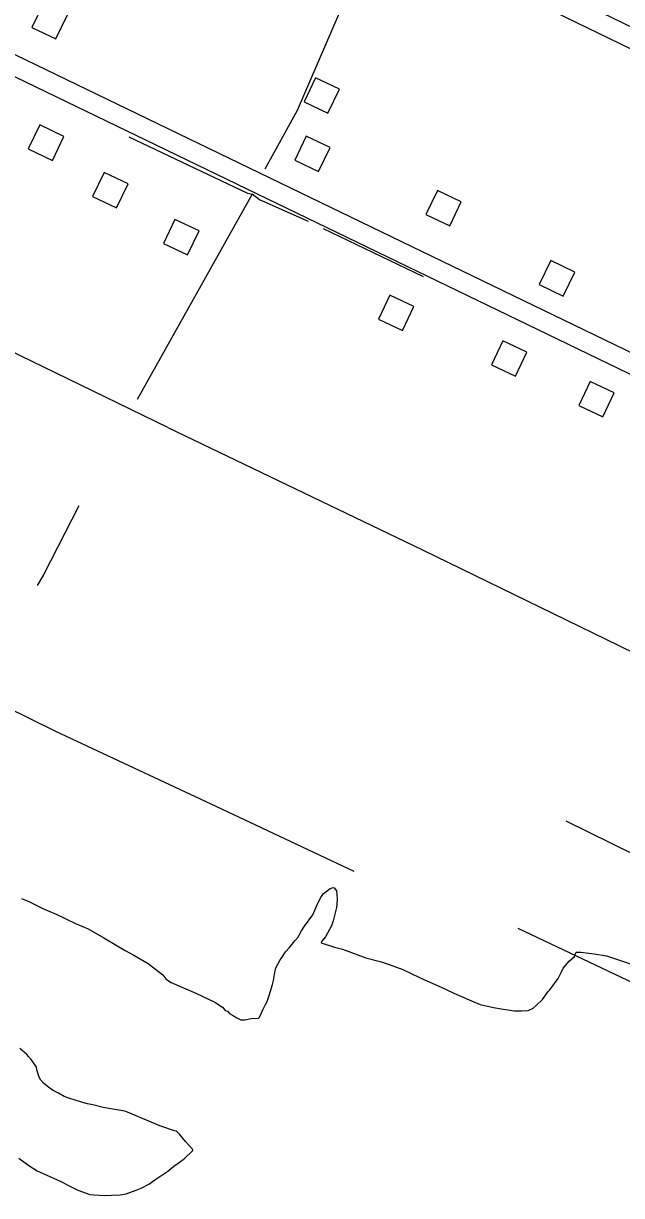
# Model space of a CAD drawing. Extents: x 3598634 to 3636690, y 517270 to 542944.
# Drawn here: x 3622085 to 3622982, y 529145 to 530905 of the extents above; entities that cross this region are included whole.
import ezdxf

# ---------------------------------------------------------------- set-up
doc = ezdxf.new("R2010")
doc.units = 0
for name, color, linetype in [('V-BLDG-OTLN', 7, 'Continuous'), ('V-ROAD-CNTR', 7, 'Continuous'), ('V-SITE-VEGE', 7, 'Continuous'), ('V-TOPO-SHOR', 7, 'Continuous')]:
    doc.layers.add(name, color=color, linetype=linetype)

msp = doc.modelspace()

# ---------------------------------------------------------------- linework, layer by layer
at = {"layer": 'V-BLDG-OTLN'}
for points in [[(3622097.1, 530898.6), (3622133.1, 530881.2), (3622150.5, 530917.2), (3622114.5, 530934.7)], [(3622505.6, 530787.1), (3622541.6, 530769.7), (3622559.1, 530805.7), (3622523, 530823.1)], [(3622145.2, 530735), (3622109.1, 530752.3), (3622091.9, 530716.2), (3622128, 530699)], [(3622491.6, 530699.5), (3622527.6, 530682.1), (3622545.1, 530718.1), (3622509, 530735.5)], [(3622241.7, 530663.7), (3622205.6, 530680.9), (3622188.3, 530644.9), (3622224.4, 530627.6)], [(3622688.3, 530617.9), (3622724.3, 530600.5), (3622741.7, 530636.5), (3622705.7, 530654)], [(3622348.1, 530593.2), (3622312, 530610.4), (3622294.8, 530574.4), (3622330.9, 530557.1)], [(3622858.7, 530512.5), (3622894.7, 530495.1), (3622912.1, 530531.1), (3622876.1, 530548.5)], [(3622670.6, 530479.4), (3622634.5, 530496.7), (3622617.3, 530460.6), (3622653.4, 530443.4)], [(3622840.2, 530411), (3622804.1, 530428.3), (3622786.9, 530392.2), (3622822.9, 530374.9)], [(3622971.2, 530350.1), (3622935.1, 530367.3), (3622917.9, 530331.2), (3622954, 530314)]]:
    msp.add_lwpolyline(points, close=True, dxfattribs=at)
at = {"layer": 'V-ROAD-CNTR'}
for points in [[(3621683, 531537), (3623653.2, 530580.9), (3623664.9, 530578.1), (3623677.7, 530563.9), (3623684.4, 530542.3), (3623686.1, 530502.1), (3623679, 530481.8), (3623523.7, 530169.8), (3623507, 530155.5), (3623482.2, 530151.9), (3623455.4, 530158.3), (3623142.4, 530306.4), (3621907.5, 530903.4)], [(3621669.9, 531510), (3623643.1, 530552.5), (3623648.8, 530551.1), (3623651, 530548.7), (3623654.6, 530537.1), (3623655.9, 530506.6), (3623651.3, 530493.5), (3623499.6, 530188.6), (3623494.1, 530183.9), (3623483.6, 530182.4), (3623465.5, 530186.8), (3623155.4, 530333.5), (3621920.6, 530930.4)], [(3622301.4, 530297.8), (3622132.5, 530380), (3621922.9, 530481.4), (3621751.8, 530564.4)], [(3622301.4, 530297.8), (3622683.6, 530114.4), (3622978.3, 529970.8), (3623280.1, 529822.5), (3623433.4, 529750.5)], [(3622581, 529631.5), (3622374, 529729.3), (3622134.2, 529841.3), (3622017.1, 529898.8), (3621840.4, 529984.2), (3621634.6, 530090.9), (3621611.3, 530103.8), (3621578.8, 530125.4), (3621550.4, 530144.3)]]:
    msp.add_lwpolyline(points, dxfattribs=at)
at = {"layer": 'V-SITE-VEGE'}
for points in [[(3622271.6, 529493.5), (3622293.7, 529476.4), (3622298.1, 529470.5), (3622300.6, 529468.5), (3622306.3, 529465.2), (3622343.2, 529449), (3622371.8, 529435.6), (3622383.1, 529427.7), (3622387.5, 529423.1), (3622390.7, 529421.7), (3622393.9, 529418.5), (3622398.3, 529415.8), (3622404.6, 529411.8), (3622411, 529409.1), (3622416.8, 529409), (3622426.4, 529410.7), (3622437.3, 529411.2), (3622438.7, 529413.1), (3622442, 529419.4), (3622444, 529423.8), (3622448, 529432.1), (3622450.1, 529436.6), (3622453.5, 529445.5), (3622458.3, 529462.1), (3622459.7, 529467.8), (3622461.9, 529479.9), (3622463.3, 529487), (3622469.3, 529497.8), (3622473.3, 529504.1), (3622477.9, 529511.1), (3622483.8, 529517.3), (3622491.7, 529527.4), (3622496.3, 529532.5), (3622501.6, 529542.6), (3622506.3, 529549.6), (3622518.8, 529566.7), (3622526.2, 529583.8), (3622530.9, 529592.7), (3622534.9, 529598.4), (3622544.7, 529605.9), (3622549.2, 529607.7), (3622551.1, 529607.1), (3622554.2, 529602.5), (3622555.2, 529590.3), (3622555.1, 529582), (3622554.3, 529577.5), (3622549.4, 529557.7), (3622546.7, 529550.1), (3622538, 529533.6), (3622532.1, 529526.6), (3622531.4, 529524.7), (3622551.2, 529517.9), (3622563.3, 529515.1), (3622598.3, 529502.2), (3622620, 529496.6), (3622633.4, 529491.8), (3622653.8, 529484.3), (3622668.4, 529477.6), (3622685.6, 529469.6), (3622711.6, 529458.1), (3622730.7, 529448.7), (3622756.8, 529437.3), (3622770.1, 529431.9), (3622789.9, 529427.6), (3622804.6, 529424.8), (3622821.3, 529422.5), (3622832.2, 529422.3), (3622841.8, 529422.7), (3622849.6, 529426.4), (3622854.1, 529430.2), (3622863.3, 529439.6), (3622871.9, 529451.6), (3622874.5, 529454.1), (3622887.1, 529471.2), (3622891.7, 529480.1), (3622894.4, 529486.4), (3622903.6, 529497.1), (3622911.5, 529504), (3622914.2, 529510.4), (3622921.2, 529510.3), (3622941.1, 529507.9), (3622959.6, 529505), (3622980.6, 529498.1), (3623005.5, 529489.3)], [(3622081.8, 529591.1), (3622092.6, 529586.4), (3622114.8, 529575.6), (3622133.9, 529567.5), (3622162.5, 529553.5), (3622181.5, 529545.4), (3622205, 529532.1), (3622237.3, 529512.8), (3622250, 529506.1), (3622271.6, 529493.5)], [(3622289, 529250), (3622269.3, 529258.1), (3622247.7, 529267.5), (3622240.7, 529270.2), (3622236.9, 529271.6), (3622230.5, 529273), (3622215.8, 529275.2), (3622204.3, 529277.4), (3622188.9, 529281.5), (3622180.6, 529283), (3622171.7, 529285.1), (3622152.6, 529291.3), (3622145.6, 529294), (3622137.3, 529298.6), (3622128.4, 529303.3), (3622120.2, 529309.3), (3622114.5, 529313.9), (3622110.8, 529318.4), (3622108.3, 529323), (3622104.7, 529334), (3622104.1, 529337.8), (3622102.3, 529341.1), (3622096, 529349.5), (3622092.3, 529354.1), (3622089.8, 529356.7), (3622079, 529365.9)], [(3622077.6, 529201.1), (3622092.8, 529190.5), (3622105.4, 529182.5), (3622125.1, 529173.1), (3622138.5, 529167.1), (3622156.3, 529158.4), (3622166.4, 529153), (3622184.2, 529146.9), (3622190, 529146.1), (3622206.7, 529145.2), (3622216.9, 529145.6), (3622229.8, 529146), (3622238.8, 529147.7), (3622253.7, 529153.2), (3622261.4, 529156.2), (3622272.5, 529162.4), (3622281.6, 529168.6), (3622301.1, 529181.7), (3622310.2, 529189.2), (3622316.7, 529193.6), (3622325.9, 529200.4), (3622338.9, 529213), (3622338.3, 529214.9), (3622327.7, 529226.1), (3622318.9, 529237.2), (3622314.5, 529241.7), (3622311.3, 529242.4), (3622289, 529250)]]:
    msp.add_lwpolyline(points, dxfattribs=at)
at = {"layer": 'V-TOPO-SHOR'}
for p, q in [((3622428, 530648.2), (3622255.3, 530339.9)), ((3622684.9, 530524.2), (3622534.9, 530596.1))]:
    msp.add_line(p, q, dxfattribs=at)
for points in [[(3622610.5, 531040.9), (3622495.4, 530774), (3622446.8, 530686)], [(3622242.6, 530734.1), (3622421, 530649.9), (3622428, 530648.2)], [(3622512.5, 530607.2), (3622445.8, 530636.5), (3622438.7, 530640), (3622428, 530648.2)], [(3622167.5, 530180.4), (3622114.7, 530076.8), (3622105, 530060.8)], [(3622898.4, 529707.8), (3623304.5, 529507.5), (3623402.8, 529460.7), (3623410, 529454.7), (3623413.3, 529448.2), (3623406.2, 529433.3), (3623341.5, 529297.6), (3623336.6, 529278.9), (3623336.6, 529269.6), (3623337.2, 529265.2), (3623340, 529259.2), (3623345.5, 529254.8), (3623357.6, 529247.2), (3623410.3, 529223.3), (3623432.8, 529217.3), (3623444.9, 529207), (3623446.6, 529203.1), (3623447.7, 529202), (3623451, 529203.7)], [(3622826.6, 529546.3), (3623136.5, 529399.4), (3623331, 529304.7), (3623341.5, 529297.6)]]:
    msp.add_lwpolyline(points, dxfattribs=at)

doc.saveas('drawing.dxf')
